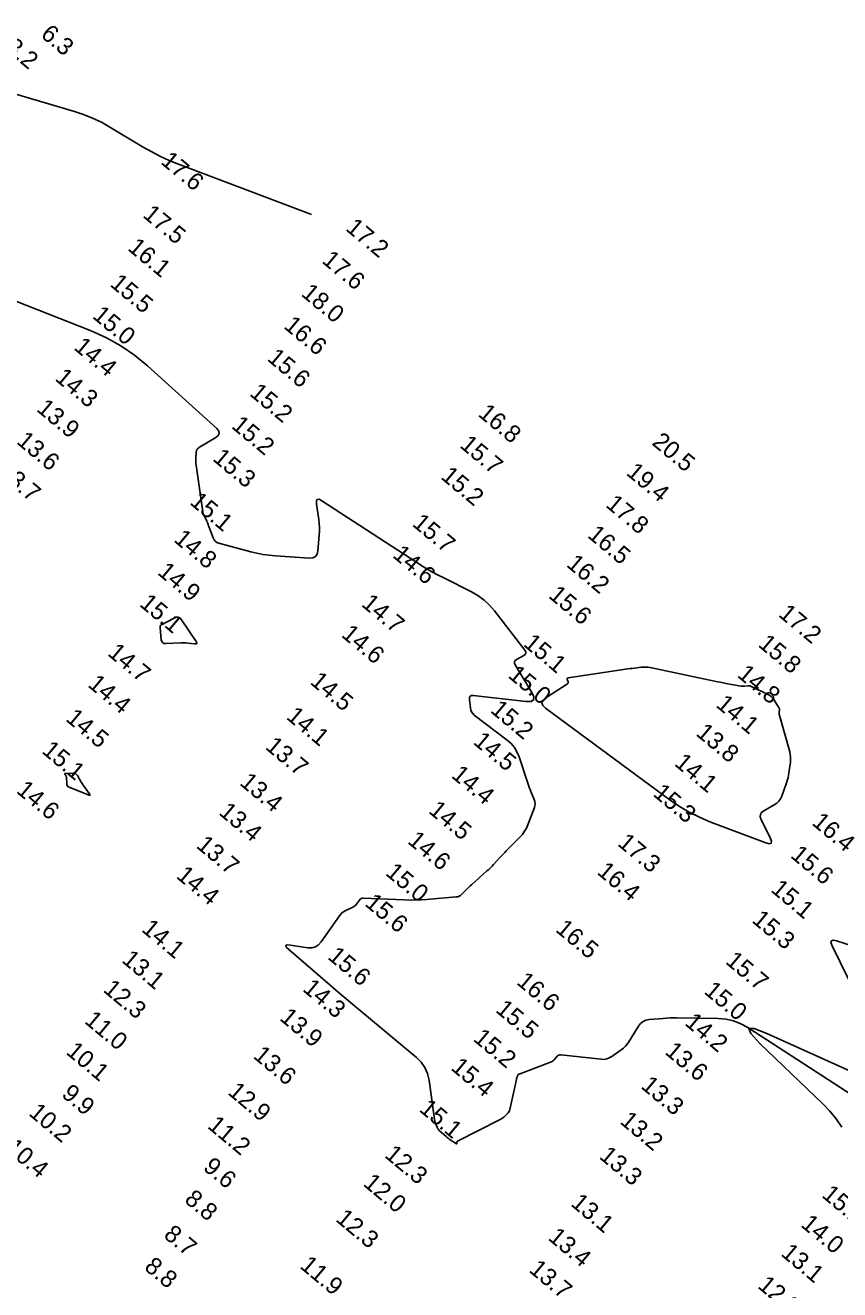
# Model space of a CAD drawing. Extents: x 988130 to 1132882, y 654656 to 841453.
# Drawn here: x 1061445.8 to 1061680, y 742133.5 to 742497.2 of the extents above; entities that cross this region are included whole.
import ezdxf

# ---------------------------------------------------------------- set-up
doc = ezdxf.new("R2010")
doc.units = 0
doc.layers.add('V-TOPO-MAJR', color=7, linetype='Continuous')
doc.layers.add('V-TOPO-SOUN', color=7, linetype='Continuous')

msp = doc.modelspace()

# ---------------------------------------------------------------- linework, layer by layer
at = {"layer": 'V-TOPO-MAJR'}
for points in [[(1061438.91, 742478.57), (1061459.93, 742472.36), (1061462.59, 742471.48), (1061465.17, 742470.44), (1061467.69, 742469.25), (1061470.13, 742467.89), (1061479.76, 742462.12), (1061482.2, 742460.74), (1061484.69, 742459.46), (1061487.23, 742458.3), (1061489.83, 742457.26), (1061528.13, 742442.78)], [(1061698.08, 742180.06), (1061653.56, 742208.9), (1061651.57, 742210), (1061649.49, 742210.8), (1061647.33, 742211.29), (1061645.06, 742211.48), (1061633.21, 742211.66), (1061632.21, 742211.66), (1061631.21, 742211.64), (1061630.22, 742211.59), (1061629.22, 742211.52), (1061625.23, 742211.18), (1061624.3, 742211), (1061623.48, 742210.63), (1061622.78, 742210.06), (1061622.19, 742209.31), (1061619.4, 742204.78), (1061618.93, 742204.11), (1061618.41, 742203.49), (1061617.82, 742202.93), (1061617.17, 742202.43), (1061614.46, 742200.53), (1061613.77, 742200.13), (1061613.04, 742199.87), (1061612.27, 742199.74), (1061611.47, 742199.77), (1061599.87, 742201.05), (1061599.55, 742201.05), (1061599.27, 742200.98), (1061599.01, 742200.84), (1061598.78, 742200.63), (1061597.92, 742199.63), (1061597.7, 742199.4), (1061597.45, 742199.2), (1061597.17, 742199.03), (1061596.88, 742198.9), (1061587.81, 742195.52), (1061587.68, 742195.45), (1061587.57, 742195.37), (1061587.48, 742195.25), (1061587.42, 742195.12), (1061587.22, 742194.52), (1061587.17, 742194.38), (1061587.12, 742194.23), (1061587.08, 742194.08), (1061587.05, 742193.92), (1061585.16, 742185.31), (1061585.06, 742184.97), (1061584.91, 742184.66), (1061584.72, 742184.37), (1061584.47, 742184.12), (1061583.41, 742183.15), (1061583.13, 742182.92), (1061582.85, 742182.7), (1061582.55, 742182.51), (1061582.23, 742182.34), (1061570.13, 742176.25), (1061570.05, 742176.19), (1061569.99, 742176.13), (1061569.96, 742176.04), (1061569.95, 742175.95), (1061569.95, 742175.54), (1061569.94, 742175.46), (1061569.91, 742175.42), (1061569.86, 742175.41), (1061569.78, 742175.45), (1061568.05, 742176.61), (1061567.74, 742176.83), (1061567.43, 742177.06), (1061567.13, 742177.3), (1061566.84, 742177.55), (1061564.86, 742179.31), (1061564.66, 742179.52), (1061564.48, 742179.73), (1061564.33, 742179.97), (1061564.22, 742180.23), (1061563.79, 742181.3), (1061563.69, 742181.57), (1061563.61, 742181.84), (1061563.55, 742182.12), (1061563.5, 742182.41), (1061561.93, 742193.73), (1061561.5, 742195.63), (1061560.75, 742197.35), (1061559.68, 742198.89), (1061558.3, 742200.26), (1061542.8, 742213.2), (1061540.46, 742215.16), (1061538.14, 742217.12), (1061535.82, 742219.09), (1061533.51, 742221.07), (1061521.56, 742231.37), (1061520.88, 742232.05), (1061520.76, 742232.49), (1061521.17, 742232.67), (1061522.13, 742232.61), (1061527.05, 742231.85), (1061528.21, 742231.81), (1061529.25, 742232.07), (1061530.15, 742232.64), (1061530.93, 742233.51), (1061536.19, 742241.06), (1061536.52, 742241.47), (1061536.89, 742241.84), (1061537.31, 742242.15), (1061537.77, 742242.41), (1061540.03, 742243.51), (1061540.34, 742243.68), (1061540.61, 742243.89), (1061540.86, 742244.13), (1061541.08, 742244.4), (1061541.89, 742245.57), (1061542.12, 742245.82), (1061542.38, 742246), (1061542.68, 742246.1), (1061543.01, 742246.12), (1061554.91, 742245.61), (1061556.49, 742245.57), (1061558.07, 742245.58), (1061559.65, 742245.63), (1061561.23, 742245.74), (1061569.73, 742246.44), (1061570.19, 742246.52), (1061570.62, 742246.67), (1061571.01, 742246.9), (1061571.36, 742247.21), (1061572.71, 742248.59), (1061573.05, 742248.93), (1061573.39, 742249.27), (1061573.74, 742249.6), (1061574.1, 742249.92), (1061578.59, 742253.93), (1061579.09, 742254.38), (1061579.57, 742254.84), (1061580.04, 742255.31), (1061580.49, 742255.79), (1061582.31, 742257.75), (1061582.76, 742258.23), (1061583.22, 742258.71), (1061583.68, 742259.19), (1061584.15, 742259.67), (1061588.06, 742263.66), (1061588.77, 742264.46), (1061589.4, 742265.33), (1061589.92, 742266.25), (1061590.36, 742267.24), (1061592.23, 742272.16), (1061592.39, 742272.74), (1061592.44, 742273.33), (1061592.37, 742273.91), (1061592.18, 742274.49), (1061591.21, 742276.8), (1061590.97, 742277.39), (1061590.74, 742277.97), (1061590.52, 742278.56), (1061590.32, 742279.15), (1061587.8, 742286.76), (1061587.22, 742288.16), (1061586.46, 742289.42), (1061585.51, 742290.56), (1061584.38, 742291.56), (1061574.95, 742298.77), (1061574.5, 742299.18), (1061574.17, 742299.65), (1061573.94, 742300.18), (1061573.82, 742300.77), (1061573.54, 742303.26), (1061573.56, 742303.79), (1061573.75, 742304.16), (1061574.12, 742304.35), (1061574.65, 742304.36), (1061589.85, 742302.68), (1061591.26, 742302.7), (1061592, 742303.14), (1061592.09, 742304), (1061591.51, 742305.28), (1061586.69, 742313.22), (1061586.49, 742313.7), (1061586.49, 742314.11), (1061586.7, 742314.48), (1061587.11, 742314.79), (1061589.17, 742315.91), (1061589.58, 742316.21), (1061589.76, 742316.56), (1061589.73, 742316.95), (1061589.48, 742317.39), (1061580.77, 742328.71), (1061579.34, 742330.38), (1061577.74, 742331.85), (1061576, 742333.13), (1061574.09, 742334.21), (1061566.15, 742338.19), (1061564.18, 742339.21), (1061562.24, 742340.28), (1061560.33, 742341.41), (1061558.46, 742342.6), (1061531.11, 742360.43), (1061530.31, 742360.83), (1061529.78, 742360.8), (1061529.53, 742360.34), (1061529.56, 742359.44), (1061530.22, 742354.99), (1061530.36, 742353.88), (1061530.42, 742352.76), (1061530.42, 742351.64), (1061530.36, 742350.52), (1061529.97, 742346), (1061529.74, 742345.02), (1061529.25, 742344.35), (1061528.51, 742343.97), (1061527.51, 742343.9), (1061517.73, 742344.56), (1061515.94, 742344.72), (1061514.17, 742344.98), (1061512.41, 742345.31), (1061510.67, 742345.74), (1061501.49, 742348.22), (1061500.92, 742348.44), (1061500.46, 742348.76), (1061500.09, 742349.19), (1061499.82, 742349.73), (1061498.58, 742353.03), (1061498.53, 742353.16), (1061498.48, 742353.29), (1061498.44, 742353.43), (1061498.39, 742353.56), (1061498.22, 742354.09), (1061498.17, 742354.23), (1061498.12, 742354.36), (1061498.06, 742354.48), (1061498, 742354.61), (1061497.25, 742356.03), (1061497.11, 742356.31), (1061497, 742356.6), (1061496.92, 742356.9), (1061496.86, 742357.2), (1061494.91, 742370.67), (1061494.86, 742371.13), (1061494.83, 742371.6), (1061494.82, 742372.06), (1061494.85, 742372.53), (1061494.99, 742374.4), (1061495.08, 742374.84), (1061495.25, 742375.22), (1061495.52, 742375.54), (1061495.87, 742375.81), (1061500.6, 742378.61), (1061501.31, 742379.18), (1061501.59, 742379.79), (1061501.44, 742380.44), (1061500.86, 742381.14), (1061480.95, 742399.2), (1061477.25, 742402.27), (1061473.32, 742404.96), (1061469.16, 742407.28), (1061464.78, 742409.24), (1061421.77, 742426.13)], [(1061682.57, 742222.76), (1061677.85, 742232.37), (1061677.52, 742233.31), (1061677.62, 742233.87), (1061678.16, 742234.06), (1061679.14, 742233.87), (1061683.93, 742232.34)], [(1061680.59, 742180.28), (1061678.98, 742182.65), (1061677.17, 742184.88), (1061675.18, 742186.96), (1061657.1, 742204.29), (1061654.44, 742207.14), (1061653.88, 742208.58), (1061655.42, 742208.59), (1061659.06, 742207.19), (1061686.31, 742194.93)]]:
    msp.add_lwpolyline(points, dxfattribs=at)
for points in [[(1061484.62, 742323.88), (1061484.63, 742323.8), (1061484.63, 742323.72), (1061484.93, 742320.44), (1061485.05, 742319.94), (1061485.3, 742319.59), (1061485.68, 742319.39), (1061486.19, 742319.35), (1061490.56, 742319.55), (1061491.05, 742319.56), (1061491.55, 742319.55), (1061492.05, 742319.52), (1061492.54, 742319.47), (1061494.52, 742319.23), (1061494.92, 742319.23), (1061495.12, 742319.34), (1061495.13, 742319.58), (1061494.95, 742319.93), (1061490.76, 742326.15), (1061490.31, 742326.65), (1061489.8, 742326.9), (1061489.23, 742326.91), (1061488.59, 742326.68), (1061484.75, 742324.61), (1061484.69, 742324.57), (1061484.65, 742324.51), (1061484.62, 742324.45), (1061484.61, 742324.37), (1061484.62, 742324.04), (1061484.62, 742323.96)], [(1061662.72, 742300.52), (1061662.73, 742300.37), (1061662.71, 742300.23), (1061662.6, 742299.62), (1061662.57, 742299.47), (1061662.57, 742299.32), (1061662.59, 742299.18), (1061662.62, 742299.03), (1061665.65, 742288.19), (1061665.81, 742287.45), (1061665.9, 742286.71), (1061665.91, 742285.96), (1061665.85, 742285.21), (1061665.44, 742282.19), (1061665.32, 742281.44), (1061665.16, 742280.69), (1061664.96, 742279.96), (1061664.72, 742279.24), (1061663.34, 742275.43), (1061662.99, 742274.65), (1061662.51, 742273.97), (1061661.92, 742273.39), (1061661.22, 742272.91), (1061658.16, 742271.18), (1061657.54, 742270.7), (1061657.21, 742270.14), (1061657.17, 742269.48), (1061657.41, 742268.74), (1061660.05, 742263.41), (1061660.4, 742262.46), (1061660.31, 742261.91), (1061659.77, 742261.76), (1061658.79, 742262.02), (1061642.71, 742268.1), (1061639.69, 742269.36), (1061636.77, 742270.82), (1061633.96, 742272.48), (1061631.25, 742274.33), (1061595.41, 742300.76), (1061594.63, 742301.52), (1061594.39, 742302.27), (1061594.68, 742302.99), (1061595.51, 742303.71), (1061601.74, 742307.71), (1061601.87, 742307.83), (1061601.95, 742307.96), (1061601.97, 742308.11), (1061601.93, 742308.29), (1061601.67, 742309.02), (1061601.64, 742309.18), (1061601.67, 742309.3), (1061601.76, 742309.39), (1061601.92, 742309.44), (1061617.82, 742311.84), (1061618.46, 742311.94), (1061619.1, 742312.03), (1061619.74, 742312.12), (1061620.38, 742312.2), (1061622.94, 742312.52), (1061623.58, 742312.57), (1061624.22, 742312.57), (1061624.86, 742312.52), (1061625.49, 742312.41), (1061644.03, 742308.51), (1061644.85, 742308.34), (1061645.66, 742308.18), (1061646.48, 742308.03), (1061647.29, 742307.88), (1061651.72, 742307.1), (1061651.96, 742307.07), (1061652.2, 742307.05), (1061652.45, 742307.05), (1061652.69, 742307.06), (1061653.67, 742307.16), (1061653.91, 742307.16), (1061654.14, 742307.14), (1061654.37, 742307.08), (1061654.6, 742306.99), (1061659.43, 742304.7), (1061659.9, 742304.43), (1061660.32, 742304.11), (1061660.69, 742303.74), (1061661.01, 742303.3), (1061662.61, 742300.79), (1061662.67, 742300.65)], [(1061457.58, 742281.14), (1061457.61, 742281.02), (1061457.63, 742280.9), (1061457.75, 742279), (1061457.81, 742278.66), (1061457.95, 742278.39), (1061458.16, 742278.17), (1061458.46, 742278.01), (1061463.86, 742275.8), (1061464.23, 742275.68), (1061464.4, 742275.72), (1061464.39, 742275.9), (1061464.19, 742276.22), (1061463.02, 742277.82), (1061462.73, 742278.22), (1061462.45, 742278.63), (1061462.19, 742279.05), (1061461.93, 742279.47), (1061460.82, 742281.38), (1061460.59, 742281.69), (1061460.3, 742281.91), (1061459.96, 742282.04), (1061459.57, 742282.07), (1061457.31, 742281.97), (1061457.21, 742281.95), (1061457.16, 742281.91), (1061457.15, 742281.85), (1061457.2, 742281.76), (1061457.47, 742281.35), (1061457.53, 742281.25)]]:
    msp.add_lwpolyline(points, close=True, dxfattribs=at)

# ---------------------------------------------------------------- texts
at = {"layer": 'V-TOPO-SOUN'}
for s, p in [('6.3', (1061449.97, 742494.04)), ('13.2 ', (1061436.9, 742492.59)), ('17.6 ', (1061484.5, 742457.58)), ('17.5 ', (1061479.32, 742442.23)), ('17.2 ', (1061537.7, 742438.37)), ('16.1 ', (1061475.01, 742432.71)), ('17.6 ', (1061530.85, 742429.08)), ('15.5 ', (1061469.92, 742422.36)), ('18.0 ', (1061524.89, 742419.58)), ('15.0 ', (1061464.84, 742413.2)), ('16.6 ', (1061519.87, 742410.27)), ('14.4 ', (1061459.5, 742404.16)), ('15.6 ', (1061515.12, 742400.95)), ('14.3 ', (1061454.09, 742395.25)), ('15.2 ', (1061510.05, 742390.91)), ('13.9 ', (1061448.79, 742386.41)), ('16.8 ', (1061575.77, 742385)), ('15.2 ', (1061504.84, 742381.55)), ('13.6 ', (1061443.04, 742377.07)), ('15.7 ', (1061570.51, 742375.99)), ('20.5 ', (1061625.76, 742376.75)), ('15.3 ', (1061499.44, 742372.17)), ('13.7 ', (1061437.6, 742368.11)), ('15.2 ', (1061565.04, 742366.97)), ('19.4 ', (1061618.37, 742368.08)), ('15.1 ', (1061492.86, 742359.63)), ('17.8 ', (1061612.47, 742358.86)), ('15.7 ', (1061556.83, 742353.41)), ('14.8 ', (1061488.25, 742348.88)), ('16.5 ', (1061607.21, 742350.12)), ('14.6 ', (1061551.18, 742344.39)), ('16.2 ', (1061601.16, 742341.72)), ('14.9 ', (1061483.57, 742339.45)), ('15.1 ', (1061478.39, 742330.34)), ('14.7 ', (1061542.22, 742330.32)), ('15.6 ', (1061596.03, 742332.74)), ('17.2 ', (1061662.13, 742327.38)), ('14.6 ', (1061536.44, 742321.51)), ('14.7 ', (1061469.22, 742316.15)), ('15.1 ', (1061588.78, 742318.86)), ('15.8 ', (1061656.3, 742318.71)), ('15.0 ', (1061584.38, 742309.8)), ('14.8 ', (1061650.28, 742309.98)), ('14.4 ', (1061463.53, 742307.16)), ('14.5 ', (1061527.46, 742307.94)), ('14.1 ', (1061644.17, 742301.34)), ('14.5 ', (1061457.18, 742297.32)), ('14.1 ', (1061520.6, 742297.89)), ('15.2 ', (1061579.3, 742299.79)), ('14.5 ', (1061574.36, 742290.68)), ('13.8 ', (1061638.42, 742293.13)), ('15.1 ', (1061450.32, 742288.06)), ('13.7 ', (1061514.55, 742289.25)), ('14.1 ', (1061632.22, 742284.48)), ('14.4 ', (1061568.07, 742281.04)), ('14.6 ', (1061442.97, 742276.65)), ('13.4 ', (1061507.21, 742278.9)), ('15.3 ', (1061626.08, 742275.74)), ('13.4 ', (1061501.22, 742270.37)), ('14.5 ', (1061561.52, 742270.85)), ('16.4 ', (1061671.76, 742267.45)), ('14.6 ', (1061555.48, 742262.13)), ('17.3 ', (1061615.89, 742261.46)), ('13.7 ', (1061494.71, 742260.84)), ('15.6 ', (1061665.61, 742258.03)), ('14.4 ', (1061488.96, 742252.11)), ('15.0 ', (1061549.13, 742252.98)), ('16.4 ', (1061609.98, 742253.26)), ('15.1 ', (1061659.95, 742248.19)), ('15.6 ', (1061543.17, 742244.18)), ('15.3 ', (1061654.51, 742239.39)), ('14.1 ', (1061478.98, 742236.77)), ('16.5 ', (1061598.03, 742236.72)), ('15.6 ', (1061532.5, 742228.87)), ('13.1 ', (1061473.29, 742227.9)), ('15.7 ', (1061646.9, 742227.52)), ('16.6 ', (1061586.84, 742221.58)), ('12.3 ', (1061467.95, 742219.41)), ('14.3 ', (1061525.31, 742219.62)), ('15.0 ', (1061640.74, 742218.91)), ('15.5 ', (1061580.77, 742213.61)), ('11.0 ', (1061462.55, 742210.41)), ('13.9 ', (1061518.71, 742211.25)), ('14.2 ', (1061635.2, 742209.84)), ('15.2 ', (1061574.36, 742205.29)), ('10.1 ', (1061457.27, 742201.5)), ('13.6 ', (1061511.08, 742200.35)), ('13.6 ', (1061629.49, 742201.51)), ('15.4 ', (1061567.94, 742196.96)), ('9.9', (1061455.96, 742189.26)), ('12.9 ', (1061503.79, 742189.91)), ('13.3 ', (1061622.58, 742191.68)), ('15.1 ', (1061558.83, 742185.01)), ('10.2 ', (1061446.54, 742183.87)), ('13.2 ', (1061616.57, 742181.51)), ('11.2 ', (1061497.94, 742180.21)), ('10.4 ', (1061439.85, 742173.68)), ('12.3 ', (1061548.86, 742171.82)), ('13.3 ', (1061610.6, 742171.46)), ('9.6', (1061496.68, 742168.22)), ('12.0 ', (1061542.73, 742163.61)), ('8.8', (1061491.31, 742158.92)), ('15.1 ', (1061674.61, 742160.33)), ('13.1 ', (1061602.41, 742157.88)), ('12.3 ', (1061534.81, 742153.42)), ('14.0 ', (1061668.58, 742151.85)), ('8.7', (1061485.33, 742148.76)), ('13.4 ', (1061595.91, 742148.06)), ('13.1 ', (1061662.86, 742143.5)), ('8.8', (1061479.75, 742139.54)), ('11.9 ', (1061524.52, 742139.93)), ('13.7 ', (1061590.41, 742138.82)), ('12.8 ', (1061656.18, 742134.21))]:
    msp.add_text(s, height=5, rotation=320, dxfattribs=at).set_placement(p)

doc.saveas('drawing.dxf')
